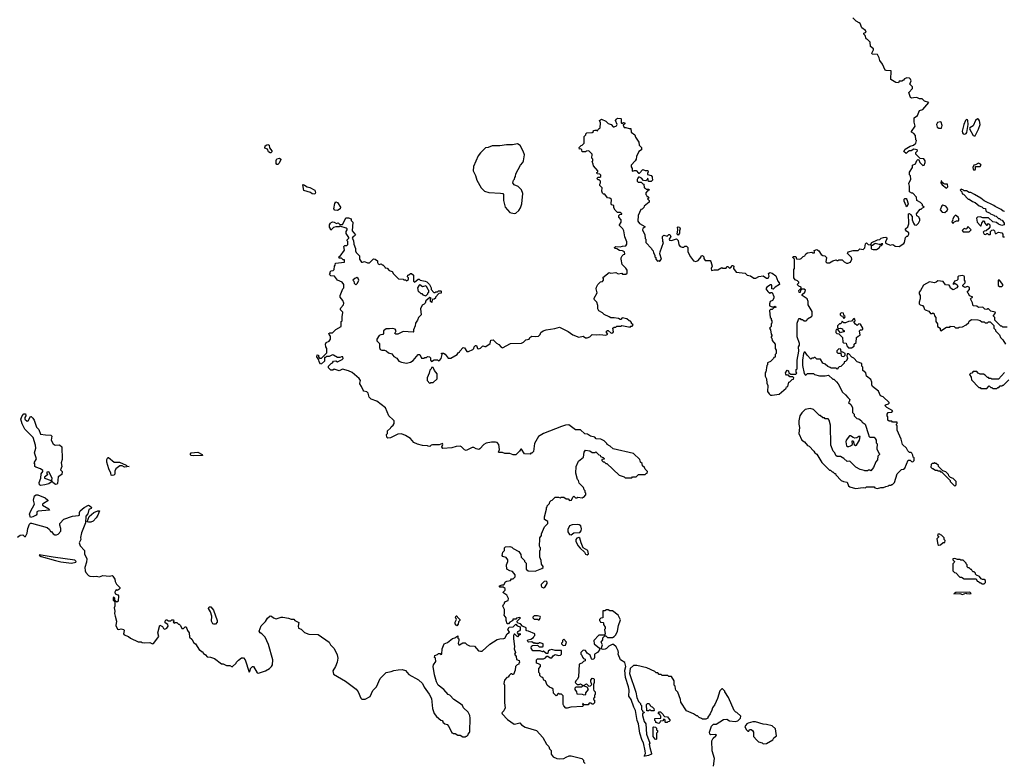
# Model space of a CAD drawing. Extents: x 2086813 to 2278017, y 548126 to 753336.
# Tile 361 of 461: x 2214848 to 2226553, y 660727 to 669561. Entities that reach past the tile are written whole.
import ezdxf

# ---------------------------------------------------------------- set-up
doc = ezdxf.new("R2010")
doc.units = 0

msp = doc.modelspace()

# ---------------------------------------------------------------- linework, layer by layer
at = {"layer": '0CON10XD'}
for points in [[(2224058, 666692), (2224060, 666715), (2224040, 666735), (2224043, 666747), (2224075, 666750), (2224082, 666722), (2224122, 666718), (2224137, 666723), (2224162, 666748), (2224180, 666755), (2224195, 666780), (2224215, 666792), (2224265, 666800), (2224275, 666790), (2224295, 666790), (2224298, 666805), (2224292, 666818), (2224325, 666832), (2224350, 666815), (2224375, 666772), (2224395, 666760), (2224418, 666758), (2224438, 666738), (2224433, 666685), (2224443, 666673), (2224475, 666672), (2224515, 666698), (2224555, 666710), (2224565, 666700), (2224575, 666700), (2224585, 666710), (2224625, 666710), (2224650, 666685), (2224678, 666668), (2224695, 666668), (2224725, 666682), (2224742, 666715), (2224738, 666735), (2224688, 666785), (2224697, 666803), (2224755, 666820), (2224815, 666820), (2224835, 666838), (2224875, 666830), (2224897, 666853), (2224905, 666900), (2224915, 666912), (2224935, 666890), (2224962, 666888), (2224980, 666915), (2225045, 666948), (2225075, 666952), (2225090, 666965), (2225117, 666973), (2225145, 666977), (2225158, 666968), (2225158, 666955), (2225140, 666925), (2225142, 666912), (2225153, 666903), (2225195, 666882), (2225225, 666890), (2225237, 666887), (2225255, 666870), (2225305, 666868), (2225359, 666901), (2225368, 666915), (2225380, 666975), (2225395, 666990), (2225405, 666990), (2225420, 667015), (2225418, 667028), (2225391, 667051), (2225380, 667065), (2225380, 667075), (2225405, 667100), (2225418, 667135), (2225413, 667257), (2225425, 667260), (2225437, 667247), (2225458, 667225), (2225459, 667185), (2225474, 667144), (2225486, 667126), (2225508, 667122), (2225532, 667145), (2225550, 667175), (2225550, 667195), (2225540, 667205), (2225540, 667215), (2225515, 667230), (2225510, 667255), (2225555, 667310), (2225565, 667310), (2225582, 667328), (2225600, 667335), (2225582, 667352), (2225580, 667365), (2225558, 667388), (2225513, 667413), (2225510, 667455), (2225465, 667500), (2225455, 667500), (2225428, 667518), (2225428, 667585), (2225420, 667615), (2225442, 667665), (2225440, 667705), (2225428, 667718), (2225428, 667752), (2225460, 667805), (2225460, 667835), (2225499, 667851), (2225515, 667890), (2225525, 667900), (2225538, 667898), (2225550, 667865), (2225585, 667830), (2225600, 667835), (2225612, 667865), (2225612, 667885), (2225597, 667907), (2225552, 667912), (2225500, 667965), (2225500, 667985), (2225520, 668005), (2225517, 668017), (2225478, 668022), (2225447, 668003), (2225425, 668002), (2225405, 667992), (2225385, 667970), (2225360, 667995), (2225375, 668022), (2225433, 668057), (2225475, 668072), (2225502, 668095), (2225508, 668125), (2225500, 668135), (2225497, 668187), (2225478, 668208), (2225450, 668225), (2225450, 668235), (2225492, 668295), (2225482, 668345), (2225483, 668397), (2225520, 668425), (2225547, 668483), (2225586, 668494), (2225658, 668578), (2225603, 668593), (2225575, 668620), (2225545, 668620), (2225515, 668636), (2225474, 668634), (2225455, 668631), (2225437, 668637), (2225420, 668695), (2225462, 668745), (2225460, 668765), (2225432, 668795), (2225446, 668835), (2225440, 668855), (2225425, 668866), (2225395, 668872), (2225365, 668860), (2225356, 668844), (2225335, 668830), (2225305, 668830), (2225295, 668812), (2225265, 668816), (2225205, 668850), (2225210, 668955), (2225147, 668957), (2225135, 668962), (2225107, 669035), (2225073, 669075), (2225067, 669107), (2225045, 669150), (2224982, 669152), (2224980, 669165), (2224998, 669205), (2224997, 669217), (2224963, 669243), (2224960, 669295), (2224928, 669328), (2224910, 669335), (2224900, 669375), (2224885, 669390), (2224885, 669400), (2224910, 669415), (2224902, 669435), (2224860, 669465), (2224838, 669515), (2224826, 669526), (2224794, 669544), (2224753, 669583)], [(2221855, 666030), (2221795, 666058), (2221775, 666080), (2221734, 666104), (2221720, 666125), (2221720, 666165), (2221710, 666205), (2221680, 666235), (2221678, 666245), (2221678, 666255), (2221712, 666318), (2221703, 666365), (2221707, 666383), (2221722, 666415), (2221752, 666448), (2221777, 666453), (2221790, 666465), (2221790, 666485), (2221782, 666498), (2221855, 666560), (2221875, 666552), (2221935, 666560), (2221963, 666543), (2222005, 666550), (2222015, 666540), (2222055, 666540), (2222068, 666552), (2222070, 666585), (2222055, 666610), (2222010, 666655), (2221998, 666715), (2221998, 666732), (2222010, 666755), (2222025, 666770), (2222040, 666775), (2222038, 666805), (2222015, 666817), (2221978, 666818), (2221945, 666840), (2221924, 666844), (2221920, 666855), (2221935, 666867), (2221985, 666861), (2222015, 666872), (2222054, 666876), (2222067, 666895), (2222066, 666924), (2222041, 666981), (2222029, 667055), (2222017, 667077), (2221978, 667115), (2221978, 667125), (2221998, 667155), (2222000, 667185), (2221970, 667215), (2221970, 667235), (2221982, 667248), (2222005, 667250), (2222007, 667257), (2221985, 667270), (2221955, 667270), (2221927, 667297), (2221912, 667325), (2221910, 667355), (2221885, 667362), (2221878, 667375), (2221882, 667425), (2221865, 667442), (2221837, 667447), (2221805, 667490), (2221788, 667488), (2221775, 667500), (2221768, 667525), (2221772, 667565), (2221745, 667590), (2221743, 667607), (2221752, 667625), (2221752, 667642), (2221738, 667658), (2221725, 667660), (2221710, 667675), (2221725, 667690), (2221745, 667690), (2221755, 667700), (2221757, 667715), (2221745, 667728), (2221712, 667732), (2221710, 667745), (2221720, 667755), (2221720, 667765), (2221670, 667825), (2221667, 667847), (2221652, 667875), (2221660, 667885), (2221660, 667905), (2221650, 667915), (2221652, 667965), (2221615, 668002), (2221585, 668000), (2221575, 667990), (2221535, 667990), (2221530, 668015), (2221518, 668028), (2221502, 668022), (2221500, 668045), (2221522, 668068), (2221535, 668070), (2221560, 668095), (2221560, 668175), (2221578, 668192), (2221580, 668205), (2221592, 668218), (2221655, 668220), (2221668, 668232), (2221670, 668245), (2221685, 668250), (2221705, 668250), (2221715, 668240), (2221720, 668255), (2221735, 668270), (2221750, 668275), (2221752, 668335), (2221740, 668365), (2221765, 668380), (2221817, 668357), (2221845, 668330), (2221878, 668318), (2221905, 668290), (2221915, 668290), (2221941, 668299), (2221952, 668315), (2221932, 668365), (2221942, 668378), (2221955, 668390), (2221995, 668388), (2222000, 668385), (2222000, 668335), (2222005, 668330), (2222025, 668342), (2222040, 668335), (2222040, 668325), (2222022, 668308), (2222035, 668280), (2222055, 668282), (2222095, 668270), (2222115, 668270), (2222118, 668225), (2222160, 668195), (2222168, 668165), (2222210, 668105), (2222212, 668072), (2222240, 668045), (2222240, 668015), (2222208, 667995), (2222180, 667935), (2222177, 667905), (2222166, 667884), (2222118, 667835), (2222118, 667815), (2222130, 667795), (2222130, 667765), (2222135, 667760), (2222155, 667770), (2222175, 667768), (2222205, 667740), (2222215, 667740), (2222255, 667780), (2222285, 667770), (2222315, 667770), (2222320, 667755), (2222310, 667735), (2222312, 667722), (2222355, 667712), (2222368, 667695), (2222368, 667685), (2222370, 667655), (2222355, 667640), (2222325, 667640), (2222315, 667680), (2222308, 667662), (2222292, 667648), (2222263, 667653), (2222239, 667679), (2222215, 667690), (2222205, 667690), (2222195, 667680), (2222189, 667661), (2222190, 667645), (2222202, 667632), (2222235, 667630), (2222255, 667610), (2222268, 667608), (2222272, 667562), (2222285, 667560), (2222295, 667550), (2222325, 667550), (2222330, 667545), (2222325, 667530), (2222312, 667528), (2222290, 667505), (2222290, 667485), (2222300, 667475), (2222302, 667462), (2222315, 667460), (2222330, 667445), (2222310, 667435), (2222330, 667415), (2222330, 667395), (2222272, 667348), (2222268, 667332), (2222248, 667312), (2222232, 667308), (2222200, 667235), (2222198, 667168), (2222215, 667140), (2222280, 667105), (2222280, 667095), (2222255, 667080), (2222250, 667065), (2222278, 667005), (2222283, 666963), (2222290, 666955), (2222293, 666913), (2222360, 666845), (2222363, 666833), (2222380, 666815), (2222383, 666793), (2222400, 666765), (2222400, 666745), (2222410, 666735), (2222410, 666715), (2222432, 666692), (2222445, 666700), (2222455, 666690), (2222478, 666715), (2222458, 666778), (2222460, 666805), (2222500, 666915), (2222492, 666925), (2222488, 666985), (2222505, 667002), (2222545, 666988), (2222565, 667008), (2222575, 667008), (2222590, 666985), (2222570, 666955), (2222572, 666942), (2222595, 666938), (2222657, 666957), (2222675, 666940), (2222682, 666885), (2222700, 666865), (2222725, 666858), (2222745, 666860), (2222755, 666870), (2222775, 666870), (2222790, 666855), (2222790, 666805), (2222824, 666744), (2222860, 666695), (2222885, 666690), (2222915, 666700), (2222950, 666745), (2222950, 666755), (2222965, 666760), (2222980, 666745), (2222983, 666723), (2222995, 666700), (2223055, 666700), (2223065, 666690), (2223080, 666635), (2223068, 666605), (2223072, 666582), (2223105, 666590), (2223149, 666591), (2223195, 666618), (2223205, 666610), (2223245, 666610), (2223255, 666630), (2223265, 666630), (2223285, 666610), (2223305, 666620), (2223315, 666640), (2223325, 666642), (2223338, 666635), (2223332, 666605), (2223365, 666562), (2223472, 666552), (2223496, 666526), (2223535, 666517), (2223575, 666491), (2223599, 666491), (2223635, 666512), (2223685, 666520), (2223725, 666490), (2223745, 666490), (2223758, 666515), (2223750, 666545), (2223765, 666558), (2223795, 666550), (2223838, 666518), (2223862, 666455), (2223878, 666435), (2223880, 666415), (2223830, 666385), (2223805, 666360), (2223790, 666365), (2223790, 666405), (2223785, 666410), (2223775, 666410), (2223730, 666385), (2223720, 666365), (2223741, 666331), (2223765, 666310), (2223775, 666320), (2223795, 666320), (2223813, 666273), (2223813, 666255), (2223796, 666224), (2223768, 666212), (2223760, 666185), (2223762, 666162), (2223795, 666150), (2223815, 666150), (2223825, 666158), (2223840, 666145), (2223815, 666140), (2223795, 666120), (2223775, 666120), (2223760, 666105), (2223770, 666025), (2223780, 666015), (2223780, 665995), (2223790, 665985), (2223790, 665955), (2223783, 665947), (2223780, 665915), (2223760, 665895), (2223772, 665875), (2223780, 665825), (2223790, 665815), (2223790, 665805), (2223780, 665795), (2223780, 665785), (2223788, 665778), (2223795, 665750), (2223830, 665705), (2223830, 665655), (2223840, 665635), (2223840, 665595), (2223830, 665585), (2223828, 665552), (2223815, 665550), (2223810, 665535), (2223775, 665500), (2223740, 665485), (2223737, 665463), (2223730, 665455), (2223720, 665375), (2223712, 665368), (2223712, 665325), (2223728, 665295), (2223732, 665245), (2223742, 665215), (2223740, 665145), (2223758, 665115), (2223775, 665102), (2223795, 665100), (2223876, 665114), (2223958, 665182), (2223965, 665200), (2223980, 665205), (2223990, 665255), (2224005, 665260), (2224032, 665288), (2224048, 665292), (2224050, 665305), (2224038, 665318), (2224005, 665320), (2223988, 665338), (2223965, 665340), (2223955, 665350), (2223953, 665367), (2223972, 665398), (2223988, 665388), (2223992, 665362), (2224005, 665360), (2224015, 665350), (2224075, 665350), (2224088, 665362), (2224080, 665375), (2224080, 665405), (2224090, 665415), (2224090, 665515), (2224110, 665625), (2224108, 665675), (2224118, 665695), (2224118, 665715), (2224092, 665795), (2224092, 665955), (2224105, 666000), (2224115, 666010), (2224125, 666010), (2224135, 666000), (2224155, 666000), (2224173, 665983), (2224198, 665982), (2224210, 665995), (2224212, 666008), (2224262, 666035), (2224268, 666045), (2224268, 666095), (2224222, 666175), (2224220, 666215), (2224208, 666245), (2224152, 666285), (2224152, 666298), (2224180, 666325), (2224188, 666348), (2224175, 666360), (2224145, 666360), (2224130, 666345), (2224128, 666322), (2224115, 666320), (2224110, 666345), (2224138, 666372), (2224140, 666385), (2224110, 666395), (2224090, 666415), (2224110, 666435), (2224110, 666445), (2224095, 666460), (2224065, 666470), (2224050, 666495), (2224050, 666595), (2224060, 666605), (2224058, 666692)], [(2225775, 668272), (2225805, 668274), (2225816, 668305), (2225803, 668343), (2225795, 668348), (2225761, 668339), (2225746, 668315), (2225756, 668286), (2225775, 668272)], [(2226085, 668202), (2226100, 668210), (2226107, 668223), (2226124, 668315), (2226119, 668365), (2226115, 668373), (2226105, 668376), (2226092, 668365), (2226071, 668315), (2226053, 668237), (2226056, 668216), (2226064, 668205), (2226085, 668202)], [(2226195, 668180), (2226205, 668183), (2226248, 668262), (2226265, 668315), (2226260, 668360), (2226248, 668378), (2226235, 668384), (2226211, 668365), (2226185, 668302), (2226142, 668275), (2226138, 668265), (2226185, 668187), (2226195, 668180)], [(2217835, 667978), (2217825, 667978), (2217805, 667992), (2217793, 668023), (2217762, 668035), (2217765, 668062), (2217784, 668076), (2217799, 668079), (2217815, 668070), (2217818, 668038), (2217847, 668005), (2217845, 667990), (2217835, 667978)], [(2220725, 667258), (2220745, 667262), (2220782, 667295), (2220802, 667325), (2220816, 667374), (2220830, 667495), (2220815, 667540), (2220775, 667580), (2220725, 667600), (2220712, 667625), (2220720, 667655), (2220730, 667665), (2220733, 667687), (2220742, 667698), (2220748, 667732), (2220802, 667835), (2220830, 667865), (2220837, 667883), (2220851, 667955), (2220835, 667998), (2220796, 668066), (2220765, 668087), (2220705, 668073), (2220637, 668073), (2220555, 668062), (2220465, 668062), (2220417, 668043), (2220385, 668040), (2220325, 667980), (2220300, 667945), (2220244, 667816), (2220238, 667765), (2220265, 667710), (2220283, 667655), (2220334, 667564), (2220375, 667523), (2220425, 667507), (2220565, 667502), (2220590, 667495), (2220600, 667485), (2220598, 667415), (2220618, 667335), (2220675, 667272), (2220725, 667258)], [(2217915, 667842), (2217905, 667842), (2217898, 667855), (2217895, 667890), (2217905, 667907), (2217935, 667917), (2217952, 667905), (2217953, 667895), (2217928, 667852), (2217915, 667842)], [(2226205, 667778), (2226212, 667785), (2226212, 667818), (2226265, 667818), (2226278, 667835), (2226272, 667845), (2226245, 667856), (2226212, 667838), (2226190, 667835), (2226180, 667805), (2226182, 667785), (2226188, 667778), (2226205, 667778)], [(2218355, 667490), (2218325, 667494), (2218305, 667507), (2218225, 667532), (2218212, 667598), (2218218, 667602), (2218235, 667597), (2218265, 667574), (2218295, 667567), (2218355, 667538), (2218364, 667505), (2218355, 667490)], [(2225865, 667560), (2225880, 667575), (2225878, 667608), (2225845, 667608), (2225833, 667613), (2225812, 667632), (2225810, 667645), (2225802, 667648), (2225800, 667625), (2225815, 667600), (2225865, 667560)], [(2226555, 667282), (2226538, 667288), (2226515, 667308), (2226443, 667343), (2226430, 667355), (2226315, 667408), (2226275, 667440), (2226200, 667485), (2226157, 667507), (2226135, 667510), (2226105, 667530), (2226075, 667530), (2226068, 667538), (2226042, 667548), (2226030, 667535), (2226050, 667515), (2226052, 667492), (2226068, 667488), (2226125, 667430), (2226135, 667430), (2226175, 667400), (2226205, 667390), (2226255, 667350), (2226285, 667340), (2226302, 667322), (2226328, 667318), (2226332, 667292), (2226345, 667280), (2226378, 667268), (2226390, 667255), (2226428, 667238), (2226435, 667230), (2226458, 667228), (2226485, 667200), (2226495, 667200), (2226512, 667182), (2226528, 667178), (2226550, 667145), (2226550, 667125), (2226525, 667118), (2226484, 667134), (2226462, 667152), (2226415, 667160), (2226367, 667207), (2226298, 667208), (2226265, 667220), (2226233, 667217), (2226222, 667205), (2226230, 667155), (2226272, 667112), (2226278, 667112), (2226288, 667145), (2226305, 667170), (2226315, 667170), (2226323, 667143), (2226342, 667122), (2226348, 667122), (2226365, 667140), (2226380, 667125), (2226380, 667095), (2226368, 667082), (2226338, 667052), (2226315, 667050), (2226302, 667038), (2226312, 667012), (2226335, 667010), (2226345, 667020), (2226355, 667020), (2226365, 667010), (2226385, 667010), (2226390, 667015), (2226390, 667045), (2226405, 667062), (2226426, 667066), (2226438, 667055), (2226445, 667020), (2226455, 667020), (2226485, 667038), (2226525, 667030), (2226537, 667015), (2226535, 666980), (2226555, 666980)], [(2218625, 667294), (2218595, 667297), (2218581, 667315), (2218594, 667376), (2218605, 667398), (2218625, 667388), (2218663, 667335), (2218656, 667314), (2218625, 667294)], [(2225395, 667340), (2225385, 667350), (2225364, 667405), (2225362, 667428), (2225371, 667439), (2225385, 667437), (2225393, 667425), (2225410, 667375), (2225395, 667340)], [(2225845, 667270), (2225876, 667294), (2225882, 667315), (2225858, 667348), (2225821, 667359), (2225809, 667351), (2225791, 667301), (2225814, 667274), (2225845, 667270)], [(2225945, 667140), (2225952, 667158), (2225985, 667172), (2226008, 667172), (2226012, 667178), (2226012, 667195), (2226004, 667214), (2225975, 667240), (2225955, 667220), (2225938, 667185), (2225940, 667175), (2225930, 667165), (2225932, 667152), (2225945, 667140)], [(2221290, 664730), (2221075, 664644), (2221015, 664609), (2220968, 664525), (2220955, 664430), (2220935, 664410), (2220925, 664410), (2220915, 664400), (2220850, 664405), (2220815, 664460), (2220805, 664460), (2220790, 664435), (2220745, 664390), (2220715, 664390), (2220675, 664408), (2220615, 664407), (2220588, 664418), (2220548, 664418), (2220540, 664425), (2220550, 664455), (2220542, 664515), (2220525, 664538), (2220505, 664542), (2220455, 664544), (2220395, 664530), (2220364, 664516), (2220318, 664462), (2220305, 664457), (2220273, 664463), (2220245, 664477), (2220225, 664478), (2220155, 664443), (2220135, 664451), (2220102, 664485), (2220085, 664493), (2220038, 664492), (2219984, 664476), (2219878, 664468), (2219868, 664485), (2219880, 664515), (2219875, 664528), (2219835, 664512), (2219755, 664510), (2219740, 664505), (2219725, 664490), (2219703, 664493), (2219695, 664500), (2219635, 664503), (2219575, 664517), (2219535, 664540), (2219494, 664584), (2219435, 664623), (2219385, 664640), (2219345, 664638), (2219255, 664592), (2219225, 664590), (2219212, 664602), (2219210, 664635), (2219220, 664645), (2219220, 664675), (2219255, 664710), (2219264, 664726), (2219288, 664745), (2219298, 664765), (2219298, 664795), (2219289, 664809), (2219238, 664855), (2219195, 664950), (2219095, 665028), (2219025, 665053), (2219002, 665075), (2218992, 665125), (2218975, 665139), (2218940, 665150), (2218931, 665161), (2218913, 665205), (2218892, 665235), (2218890, 665245), (2218900, 665275), (2218885, 665298), (2218799, 665369), (2218755, 665391), (2218685, 665410), (2218645, 665388), (2218585, 665408), (2218572, 665398), (2218548, 665398), (2218520, 665425), (2218520, 665445), (2218550, 665475), (2218567, 665483), (2218580, 665505), (2218605, 665508), (2218625, 665498), (2218680, 665525), (2218692, 665538), (2218690, 665555), (2218675, 665558), (2218652, 665548), (2218625, 665548), (2218577, 665577), (2218565, 665578), (2218525, 665562), (2218495, 665560), (2218485, 665550), (2218472, 665548), (2218470, 665505), (2218435, 665472), (2218425, 665470), (2218408, 665495), (2218402, 665522), (2218382, 665555), (2218385, 665580), (2218400, 665575), (2218400, 665555), (2218412, 665542), (2218435, 665540), (2218500, 665605), (2218498, 665655), (2218488, 665675), (2218483, 665705), (2218492, 665725), (2218526, 665744), (2218542, 665765), (2218542, 665802), (2218525, 665820), (2218523, 665835), (2218535, 665842), (2218568, 665842), (2218605, 665880), (2218670, 665915), (2218670, 665975), (2218680, 665985), (2218680, 666045), (2218687, 666053), (2218690, 666085), (2218660, 666115), (2218660, 666125), (2218665, 666140), (2218697, 666173), (2218700, 666195), (2218690, 666225), (2218658, 666265), (2218658, 666285), (2218690, 666365), (2218700, 666375), (2218700, 666415), (2218680, 666445), (2218625, 666468), (2218590, 666515), (2218545, 666520), (2218530, 666535), (2218540, 666545), (2218540, 666565), (2218552, 666578), (2218575, 666580), (2218587, 666593), (2218590, 666635), (2218600, 666645), (2218602, 666668), (2218708, 666682), (2218708, 666708), (2218695, 666710), (2218675, 666730), (2218645, 666730), (2218640, 666745), (2218658, 666752), (2218708, 666825), (2218702, 666868), (2218712, 666878), (2218735, 666880), (2218748, 666892), (2218750, 666925), (2218740, 666935), (2218740, 666945), (2218760, 666965), (2218760, 666975), (2218728, 667022), (2218728, 667045), (2218740, 667065), (2218740, 667075), (2218730, 667085), (2218655, 667110), (2218645, 667100), (2218605, 667102), (2218578, 667092), (2218545, 667060), (2218540, 667085), (2218530, 667095), (2218530, 667125), (2218540, 667135), (2218540, 667145), (2218565, 667160), (2218587, 667157), (2218615, 667142), (2218635, 667150), (2218655, 667130), (2218685, 667130), (2218707, 667163), (2218725, 667207), (2218758, 667208), (2218787, 667197), (2218790, 667175), (2218810, 667155), (2218802, 667055), (2218838, 667005), (2218825, 666990), (2218814, 666986), (2218800, 666965), (2218817, 666937), (2218820, 666895), (2218840, 666845), (2218838, 666815), (2218847, 666797), (2218887, 666757), (2218888, 666715), (2218912, 666682), (2218925, 666680), (2218945, 666690), (2218983, 666673), (2219005, 666672), (2219055, 666720), (2219075, 666718), (2219102, 666695), (2219102, 666675), (2219110, 666660), (2219125, 666652), (2219145, 666660), (2219155, 666650), (2219165, 666650), (2219190, 666625), (2219192, 666612), (2219215, 666610), (2219242, 666582), (2219275, 666570), (2219291, 666541), (2219353, 666483), (2219405, 666480), (2219415, 666470), (2219435, 666470), (2219445, 666460), (2219470, 666475), (2219470, 666495), (2219460, 666505), (2219462, 666528), (2219475, 666530), (2219493, 666547), (2219507, 666547), (2219530, 666525), (2219530, 666455), (2219542, 666442), (2219585, 666480), (2219595, 666480), (2219608, 666468), (2219667, 666457), (2219688, 666448), (2219720, 666415), (2219740, 666375), (2219740, 666355), (2219772, 666322), (2219785, 666320), (2219795, 666330), (2219815, 666330), (2219825, 666340), (2219855, 666340), (2219860, 666335), (2219858, 666312), (2219832, 666308), (2219790, 666265), (2219790, 666255), (2219775, 666240), (2219752, 666238), (2219748, 666202), (2219730, 666215), (2219730, 666245), (2219740, 666255), (2219725, 666260), (2219675, 666220), (2219670, 666195), (2219655, 666180), (2219632, 666168), (2219612, 666125), (2219620, 666055), (2219588, 666025), (2219575, 665990), (2219553, 665957), (2219550, 665925), (2219528, 665875), (2219530, 665855), (2219525, 665850), (2219405, 665857), (2219344, 665826), (2219320, 665825), (2219307, 665835), (2219322, 665865), (2219310, 665885), (2219285, 665892), (2219245, 665887), (2219205, 665890), (2219172, 665865), (2219172, 665835), (2219165, 665820), (2219141, 665819), (2219122, 665808), (2219094, 665766), (2219094, 665745), (2219126, 665716), (2219124, 665666), (2219135, 665642), (2219154, 665634), (2219186, 665636), (2219205, 665629), (2219234, 665604), (2219272, 665592), (2219295, 665562), (2219330, 665540), (2219356, 665506), (2219385, 665493), (2219445, 665480), (2219495, 665492), (2219525, 665512), (2219585, 665583), (2219605, 665582), (2219625, 665540), (2219655, 665540), (2219665, 665550), (2219685, 665550), (2219695, 665560), (2219718, 665558), (2219730, 665545), (2219730, 665515), (2219745, 665500), (2219775, 665520), (2219815, 665520), (2219825, 665510), (2219838, 665512), (2219860, 665535), (2219870, 665585), (2219860, 665595), (2219865, 665600), (2219885, 665600), (2219907, 665587), (2219942, 665542), (2219975, 665540), (2220050, 665585), (2220060, 665605), (2220075, 665610), (2220080, 665625), (2220120, 665665), (2220135, 665662), (2220165, 665620), (2220185, 665618), (2220235, 665642), (2220248, 665655), (2220250, 665675), (2220265, 665692), (2220279, 665689), (2220290, 665655), (2220305, 665650), (2220325, 665658), (2220352, 665688), (2220377, 665677), (2220391, 665679), (2220440, 665715), (2220447, 665753), (2220475, 665758), (2220485, 665752), (2220517, 665717), (2220545, 665702), (2220571, 665671), (2220586, 665664), (2220684, 665716), (2220815, 665719), (2220838, 665732), (2220865, 665760), (2220903, 665767), (2220914, 665786), (2220935, 665802), (2220975, 665797), (2221015, 665802), (2221035, 665820), (2221042, 665845), (2221072, 665865), (2221105, 665878), (2221208, 665892), (2221265, 665910), (2221368, 665858), (2221425, 665816), (2221495, 665790), (2221545, 665802), (2221575, 665782), (2221595, 665780), (2221627, 665793), (2221655, 665820), (2221705, 665818), (2221745, 665823), (2221815, 665812), (2221840, 665825), (2221823, 665845), (2221825, 665860), (2221835, 665870), (2221845, 665870), (2221878, 665838), (2221899, 665841), (2221908, 665855), (2221900, 665895), (2221915, 665910), (2221935, 665910), (2221945, 665920), (2221995, 665920), (2222005, 665930), (2222105, 665910), (2222115, 665920), (2222128, 665922), (2222140, 665935), (2222122, 665952), (2222120, 665965), (2222108, 665978), (2222092, 665982), (2222067, 666007), (2222012, 666018), (2221995, 666000), (2221985, 666000), (2221965, 666010), (2221915, 666020), (2221875, 666020), (2221855, 666030)], [(2222675, 667000), (2222664, 667014), (2222672, 667065), (2222670, 667095), (2222675, 667100), (2222690, 667095), (2222698, 667075), (2222690, 667055), (2222692, 667025), (2222675, 667000)], [(2226135, 667040), (2226160, 667065), (2226125, 667100), (2226112, 667098), (2226110, 667085), (2226098, 667072), (2226075, 667080), (2226054, 667056), (2226065, 667040), (2226135, 667040)], [(2224995, 666830), (2225035, 666832), (2225065, 666852), (2225082, 666878), (2225095, 666880), (2225108, 666898), (2225095, 666900), (2225085, 666890), (2225065, 666890), (2225018, 666902), (2224985, 666880), (2224972, 666878), (2224970, 666845), (2224980, 666835), (2224995, 666830)], [(2218845, 666410), (2218865, 666430), (2218878, 666465), (2218872, 666485), (2218855, 666498), (2218830, 666485), (2218810, 666465), (2218820, 666455), (2218823, 666433), (2218845, 666410)], [(2226588, 665908), (2226535, 665910), (2226525, 665920), (2226512, 665922), (2226442, 665992), (2226440, 666025), (2226420, 666045), (2226447, 666073), (2226445, 666088), (2226395, 666100), (2226367, 666127), (2226353, 666127), (2226345, 666120), (2226323, 666123), (2226297, 666147), (2226245, 666142), (2226225, 666160), (2226182, 666162), (2226177, 666197), (2226150, 666245), (2226162, 666258), (2226180, 666265), (2226145, 666280), (2226130, 666295), (2226128, 666308), (2226110, 666325), (2226140, 666355), (2226138, 666378), (2226115, 666390), (2226085, 666380), (2226060, 666395), (2226062, 666408), (2226090, 666435), (2226090, 666455), (2226080, 666465), (2226082, 666505), (2226076, 666516), (2226055, 666522), (2226010, 666515), (2226000, 666505), (2226000, 666475), (2225987, 666463), (2225960, 666455), (2225958, 666442), (2225940, 666425), (2225955, 666420), (2225965, 666430), (2225993, 666413), (2226002, 666395), (2225990, 666375), (2225945, 666353), (2225915, 666372), (2225907, 666397), (2225897, 666407), (2225855, 666412), (2225825, 666452), (2225765, 666460), (2225745, 666442), (2225725, 666437), (2225665, 666448), (2225591, 666409), (2225557, 666343), (2225540, 666325), (2225540, 666305), (2225552, 666285), (2225553, 666265), (2225553, 666245), (2225540, 666205), (2225542, 666185), (2225553, 666173), (2225580, 666165), (2225597, 666147), (2225600, 666125), (2225613, 666113), (2225655, 666098), (2225675, 666070), (2225695, 666070), (2225705, 666078), (2225720, 666065), (2225722, 666045), (2225738, 666025), (2225738, 665975), (2225758, 665948), (2225758, 665915), (2225792, 665895), (2225790, 665875), (2225800, 665865), (2225865, 665910), (2225905, 665910), (2225915, 665920), (2225957, 665917), (2225975, 665900), (2226005, 665900), (2226015, 665910), (2226057, 665913), (2226100, 665935), (2226130, 665965), (2226135, 665980), (2226165, 666000), (2226237, 665997), (2226268, 665988), (2226285, 665970), (2226315, 665970), (2226325, 665960), (2226355, 665960), (2226365, 665970), (2226385, 665970), (2226428, 665928), (2226430, 665895), (2226450, 665875), (2226450, 665865), (2226498, 665818), (2226510, 665785), (2226535, 665760), (2226568, 665705)], [(2226525, 666390), (2226537, 666403), (2226537, 666417), (2226498, 666468), (2226482, 666468), (2226482, 666402), (2226495, 666390), (2226525, 666390)], [(2219675, 666282), (2219700, 666305), (2219700, 666315), (2219710, 666325), (2219710, 666345), (2219702, 666352), (2219687, 666387), (2219675, 666400), (2219635, 666388), (2219605, 666410), (2219595, 666408), (2219578, 666375), (2219583, 666333), (2219595, 666330), (2219615, 666310), (2219628, 666308), (2219642, 666292), (2219675, 666282)], [(2224645, 666010), (2224658, 666022), (2224660, 666035), (2224650, 666045), (2224640, 666075), (2224615, 666080), (2224602, 666068), (2224600, 666055), (2224612, 666042), (2224628, 666038), (2224645, 666010)], [(2224702, 665662), (2224735, 665662), (2224768, 665682), (2224770, 665705), (2224792, 665728), (2224798, 665785), (2224815, 665802), (2224840, 665815), (2224830, 665865), (2224843, 665877), (2224862, 665878), (2224870, 665885), (2224870, 665895), (2224843, 665943), (2224823, 665947), (2224805, 665930), (2224784, 665944), (2224770, 665965), (2224770, 665975), (2224780, 665985), (2224778, 666005), (2224765, 666010), (2224735, 665980), (2224703, 665977), (2224665, 665960), (2224645, 665960), (2224625, 665980), (2224618, 665962), (2224605, 665950), (2224595, 665950), (2224570, 665925), (2224570, 665905), (2224582, 665892), (2224605, 665898), (2224628, 665888), (2224635, 665870), (2224648, 665868), (2224650, 665855), (2224613, 665847), (2224605, 665840), (2224575, 665880), (2224555, 665880), (2224550, 665865), (2224550, 665845), (2224563, 665833), (2224588, 665828), (2224630, 665785), (2224632, 665732), (2224642, 665722), (2224675, 665720), (2224682, 665685), (2224702, 665662)], [(2225045, 663992), (2225085, 664002), (2225117, 664003), (2225143, 664017), (2225177, 664023), (2225185, 664030), (2225205, 664030), (2225215, 664040), (2225225, 664040), (2225247, 664063), (2225280, 664165), (2225332, 664218), (2225355, 664220), (2225370, 664235), (2225412, 664328), (2225435, 664330), (2225452, 664312), (2225465, 664310), (2225480, 664325), (2225480, 664355), (2225470, 664365), (2225467, 664387), (2225455, 664410), (2225445, 664420), (2225425, 664420), (2225405, 664440), (2225389, 664469), (2225342, 664515), (2225327, 664577), (2225280, 664685), (2225280, 664735), (2225270, 664745), (2225270, 664755), (2225280, 664765), (2225278, 664778), (2225225, 664780), (2225215, 664790), (2225185, 664790), (2225170, 664805), (2225170, 664845), (2225160, 664855), (2225160, 664875), (2225170, 664885), (2225170, 664895), (2225215, 664900), (2225230, 664915), (2225155, 664953), (2225138, 664975), (2225140, 664985), (2225175, 664997), (2225183, 665005), (2225183, 665015), (2225115, 665082), (2225081, 665091), (2225059, 665149), (2224988, 665205), (2224978, 665225), (2224977, 665255), (2224968, 665285), (2224917, 665327), (2224907, 665367), (2224873, 665393), (2224870, 665435), (2224860, 665445), (2224860, 665475), (2224805, 665498), (2224765, 665540), (2224741, 665551), (2224705, 665590), (2224685, 665590), (2224680, 665565), (2224687, 665557), (2224690, 665535), (2224680, 665525), (2224680, 665515), (2224665, 665500), (2224650, 665495), (2224648, 665482), (2224608, 665442), (2224592, 665438), (2224580, 665425), (2224565, 665410), (2224555, 665420), (2224495, 665420), (2224485, 665430), (2224455, 665440), (2224425, 665470), (2224395, 665480), (2224368, 665528), (2224325, 665530), (2224305, 665550), (2224295, 665550), (2224285, 665540), (2224265, 665540), (2224255, 665530), (2224210, 665575), (2224195, 665600), (2224185, 665610), (2224175, 665610), (2224168, 665595), (2224154, 665516), (2224153, 665455), (2224175, 665360), (2224184, 665344), (2224195, 665340), (2224215, 665360), (2224285, 665360), (2224298, 665348), (2224355, 665332), (2224425, 665330), (2224465, 665340), (2224515, 665290), (2224525, 665290), (2224558, 665258), (2224577, 665237), (2224630, 665135), (2224666, 665106), (2224692, 665072), (2224718, 665048), (2224708, 665022), (2224700, 665015), (2224729, 664989), (2224748, 664955), (2224750, 664895), (2224770, 664875), (2224770, 664855), (2224802, 664822), (2224825, 664820), (2224856, 664796), (2224865, 664780), (2224898, 664755), (2224940, 664635), (2224942, 664612), (2224955, 664600), (2225005, 664600), (2225020, 664585), (2225030, 664565), (2225030, 664535), (2225042, 664522), (2225038, 664465), (2225062, 664412), (2225070, 664405), (2225070, 664395), (2225050, 664375), (2225047, 664333), (2225025, 664310), (2224997, 664243), (2224965, 664200), (2224955, 664210), (2224935, 664210), (2224925, 664200), (2224895, 664200), (2224887, 664207), (2224838, 664218), (2224787, 664247), (2224717, 664317), (2224685, 664312), (2224645, 664348), (2224605, 664370), (2224565, 664370), (2224550, 664385), (2224540, 664415), (2224520, 664435), (2224492, 664505), (2224488, 664745), (2224470, 664805), (2224458, 664818), (2224425, 664820), (2224415, 664830), (2224395, 664830), (2224365, 664860), (2224355, 664860), (2224285, 664930), (2224245, 664942), (2224185, 664930), (2224145, 664890), (2224123, 664857), (2224112, 664795), (2224110, 664755), (2224118, 664715), (2224112, 664645), (2224147, 664567), (2224176, 664546), (2224215, 664502), (2224233, 664493), (2224290, 664435), (2224300, 664415), (2224325, 664400), (2224385, 664300), (2224412, 664272), (2224475, 664210), (2224488, 664208), (2224505, 664190), (2224515, 664190), (2224535, 664170), (2224545, 664170), (2224550, 664155), (2224615, 664088), (2224643, 664073), (2224685, 664068), (2224702, 664025), (2224715, 664012), (2224785, 663992), (2224875, 664002), (2224905, 664000), (2224915, 664010), (2225005, 664010), (2225015, 664000), (2225045, 663992)], [(2224645, 665560), (2224660, 665575), (2224660, 665595), (2224635, 665610), (2224612, 665612), (2224608, 665648), (2224585, 665650), (2224563, 665627), (2224563, 665613), (2224575, 665600), (2224608, 665598), (2224612, 665572), (2224623, 665563), (2224645, 665560)], [(2219725, 665240), (2219735, 665250), (2219765, 665250), (2219810, 665295), (2219810, 665355), (2219780, 665395), (2219765, 665430), (2219742, 665428), (2219738, 665412), (2219722, 665398), (2219717, 665363), (2219692, 665305), (2219693, 665273), (2219725, 665240)], [(2226555, 665370), (2226485, 665290), (2226405, 665290), (2226395, 665300), (2226375, 665300), (2226365, 665310), (2226355, 665310), (2226325, 665340), (2226305, 665350), (2226268, 665352), (2226243, 665363), (2226225, 665380), (2226185, 665380), (2226168, 665362), (2226152, 665358), (2226140, 665345), (2226160, 665315), (2226162, 665282), (2226252, 665192), (2226265, 665190), (2226275, 665180), (2226345, 665180), (2226375, 665210), (2226392, 665192), (2226405, 665190), (2226415, 665180), (2226465, 665180)], [(2226465, 665180), (2226475, 665190), (2226488, 665192), (2226505, 665210), (2226525, 665210), (2226535, 665220), (2226545, 665220), (2226608, 665282)], [(2215095, 664027), (2215082, 664035), (2215081, 664065), (2215100, 664115), (2215104, 664166), (2215122, 664195), (2215122, 664205), (2215096, 664226), (2215040, 664245), (2215028, 664255), (2215028, 664285), (2215020, 664295), (2215048, 664345), (2215023, 664415), (2215038, 664472), (2215036, 664505), (2215009, 664599), (2214910, 664695), (2214875, 664760), (2214862, 664815), (2214877, 664855), (2214895, 664877), (2214915, 664877), (2214922, 664865), (2214922, 664855), (2214908, 664835), (2214908, 664815), (2214935, 664790), (2214950, 664795), (2214975, 664848), (2214985, 664848), (2215005, 664826), (2215019, 664805), (2215049, 664719), (2215075, 664693), (2215095, 664638), (2215155, 664628), (2215217, 664627), (2215230, 664615), (2215222, 664565), (2215244, 664524), (2215268, 664508), (2215322, 664512), (2215350, 664485), (2215352, 664335), (2215342, 664295), (2215347, 664255), (2215334, 664215), (2215353, 664193), (2215347, 664157), (2215305, 664130), (2215297, 664053), (2215288, 664042), (2215275, 664040), (2215240, 664065), (2215230, 664085), (2215232, 664115), (2215195, 664188), (2215172, 664185), (2215170, 664175), (2215178, 664155), (2215143, 664125), (2215142, 664115), (2215220, 664085), (2215222, 664068), (2215195, 664049), (2215145, 664034), (2215095, 664027)], [(2223075, 661360), (2223057, 661313), (2223030, 661275), (2223030, 661265), (2223005, 661250), (2222965, 661250), (2222955, 661260), (2222925, 661270), (2222905, 661290), (2222895, 661290), (2222860, 661315), (2222775, 661350), (2222708, 661455), (2222702, 661485), (2222672, 661572), (2222650, 661595), (2222643, 661613), (2222640, 661645), (2222630, 661655), (2222630, 661705), (2222598, 661758), (2222565, 661760), (2222555, 661770), (2222485, 661770), (2222475, 661780), (2222452, 661782), (2222435, 661800), (2222415, 661800), (2222398, 661818), (2222302, 661862), (2222185, 661890), (2222145, 661888), (2222106, 661854), (2222097, 661795), (2222173, 661573), (2222185, 661510), (2222205, 661460), (2222228, 661438), (2222230, 661425), (2222240, 661415), (2222240, 661365), (2222250, 661355), (2222252, 661342), (2222270, 661335), (2222268, 661322), (2222252, 661318), (2222252, 661295), (2222270, 661225), (2222290, 661195), (2222298, 661075), (2222340, 660965), (2222332, 660955), (2222338, 660915), (2222360, 660845), (2222358, 660835), (2222325, 660818), (2222285, 660810), (2222273, 660813), (2222288, 660842), (2222284, 660874), (2222265, 660970), (2222248, 660998), (2222220, 661085), (2222206, 661196), (2222190, 661235), (2222167, 661355), (2222147, 661395), (2222118, 661485), (2222090, 661525), (2222092, 661595), (2222086, 661636), (2222048, 661748), (2222042, 661835), (2222052, 661875), (2222040, 661925), (2221990, 661955), (2221962, 662025), (2221967, 662043), (2221962, 662065), (2221939, 662109), (2221907, 662137), (2221893, 662137), (2221853, 662117), (2221825, 662090), (2221807, 662083), (2221785, 662078), (2221760, 662085), (2221778, 662135), (2221760, 662165), (2221780, 662195), (2221782, 662218), (2221805, 662240), (2221815, 662240), (2221835, 662220), (2221895, 662222), (2221915, 662232), (2221935, 662252), (2221953, 662295), (2221968, 662365), (2221992, 662432), (2221962, 662485), (2221895, 662540), (2221865, 662540), (2221842, 662552), (2221825, 662552), (2221805, 662540), (2221782, 662538), (2221780, 662455), (2221755, 662450), (2221740, 662435), (2221740, 662425), (2221750, 662415), (2221752, 662402), (2221785, 662400), (2221790, 662395), (2221790, 662375), (2221810, 662345), (2221810, 662325), (2221800, 662315), (2221810, 662265), (2221795, 662250), (2221732, 662248), (2221673, 662185), (2221678, 662145), (2221740, 662095), (2221740, 662075), (2221716, 662044), (2221680, 662025), (2221681, 661985), (2221672, 661965), (2221655, 661960), (2221645, 661968), (2221630, 662010), (2221594, 662034), (2221575, 662068), (2221545, 662070), (2221520, 662045), (2221520, 662025), (2221532, 662012), (2221538, 661988), (2221552, 661972), (2221570, 661965), (2221570, 661945), (2221552, 661938), (2221530, 661915), (2221500, 661905), (2221490, 661755), (2221478, 661725), (2221458, 661705), (2221453, 661685), (2221475, 661662), (2221497, 661663), (2221515, 661672), (2221540, 661655), (2221540, 661645), (2221525, 661632), (2221465, 661632), (2221450, 661625), (2221448, 661615), (2221448, 661605), (2221468, 661575), (2221472, 661552), (2221535, 661548), (2221555, 661540), (2221580, 661545), (2221578, 661565), (2221610, 661605), (2221595, 661630), (2221560, 661645), (2221560, 661655), (2221585, 661670), (2221613, 661643), (2221635, 661648), (2221648, 661665), (2221636, 661695), (2221637, 661715), (2221655, 661738), (2221670, 661735), (2221678, 661725), (2221678, 661685), (2221670, 661665), (2221668, 661608), (2221673, 661593), (2221690, 661575), (2221690, 661545), (2221682, 661535), (2221680, 661505), (2221670, 661495), (2221670, 661485), (2221680, 661475), (2221680, 661445), (2221665, 661430), (2221655, 661430), (2221642, 661442), (2221618, 661442), (2221605, 661420), (2221550, 661420), (2221545, 661440), (2221540, 661425), (2221550, 661415), (2221537, 661403), (2221398, 661392), (2221355, 661380), (2221341, 661381), (2221315, 661410), (2221310, 661425), (2221308, 661528), (2221288, 661548), (2221265, 661550), (2221255, 661560), (2221225, 661530), (2221192, 661562), (2221188, 661608), (2221175, 661620), (2221145, 661630), (2221120, 661655), (2221100, 661705), (2221080, 661715), (2221068, 661748), (2221052, 661752), (2221032, 661772), (2221030, 661795), (2221020, 661805), (2221020, 661855), (2221040, 661875), (2221040, 661895), (2221015, 661910), (2220990, 661915), (2220990, 661955), (2221005, 661970), (2221075, 661968), (2221099, 661981), (2221115, 662000), (2221125, 662000), (2221155, 661978), (2221175, 661978), (2221190, 662005), (2221215, 662018), (2221255, 662008), (2221278, 662012), (2221290, 662025), (2221288, 662068), (2221215, 662068), (2221175, 662080), (2221148, 662072), (2221132, 662058), (2221125, 662030), (2221105, 662030), (2221075, 662060), (2221065, 662052), (2221035, 662062), (2220950, 662065), (2220930, 662095), (2220933, 662117), (2220943, 662127), (2221005, 662130), (2221025, 662110), (2221065, 662110), (2221070, 662115), (2221070, 662145), (2221035, 662160), (2221025, 662160), (2221015, 662150), (2220985, 662150), (2220975, 662158), (2220965, 662150), (2220935, 662170), (2220895, 662168), (2220888, 662175), (2220883, 662185), (2220890, 662195), (2220925, 662200), (2220958, 662222), (2220960, 662235), (2220970, 662245), (2220970, 662265), (2220895, 662298), (2220875, 662300), (2220870, 662305), (2220868, 662338), (2220825, 662358), (2220800, 662385), (2220772, 662392), (2220762, 662402), (2220763, 662417), (2220800, 662455), (2220795, 662460), (2220755, 662450), (2220745, 662440), (2220712, 662438), (2220710, 662425), (2220700, 662415), (2220675, 662402), (2220657, 662383), (2220644, 662384), (2220630, 662425), (2220630, 662455), (2220608, 662485), (2220612, 662505), (2220610, 662555), (2220590, 662595), (2220598, 662615), (2220610, 662625), (2220610, 662635), (2220625, 662650), (2220655, 662662), (2220660, 662685), (2220640, 662725), (2220590, 662755), (2220618, 662785), (2220618, 662805), (2220595, 662820), (2220555, 662820), (2220550, 662825), (2220552, 662835), (2220585, 662848), (2220605, 662848), (2220625, 662882), (2220638, 662892), (2220683, 662897), (2220695, 662920), (2220715, 662920), (2220728, 662932), (2220737, 662943), (2220740, 662965), (2220706, 663006), (2220675, 663012), (2220640, 663035), (2220637, 663085), (2220652, 663125), (2220650, 663145), (2220631, 663171), (2220593, 663183), (2220582, 663195), (2220590, 663235), (2220610, 663255), (2220610, 663285), (2220623, 663297), (2220675, 663302), (2220700, 663295), (2220715, 663280), (2220783, 663243), (2220807, 663207), (2220810, 663175), (2220850, 663135), (2220850, 663125), (2220870, 663105), (2220870, 663035), (2220892, 663012), (2220975, 663010), (2221055, 663040), (2221070, 663055), (2221070, 663065), (2221053, 663093), (2221048, 663135), (2221032, 663175), (2221030, 663255), (2221040, 663265), (2221040, 663285), (2221030, 663295), (2221028, 663315), (2221030, 663385), (2221033, 663405), (2221050, 663435), (2221050, 663455), (2221088, 663535), (2221128, 663575), (2221125, 663600), (2221088, 663625), (2221088, 663655), (2221110, 663745), (2221110, 663765), (2221120, 663775), (2221120, 663785), (2221148, 663812), (2221150, 663835), (2221165, 663850), (2221178, 663852), (2221215, 663890), (2221255, 663890), (2221275, 663880), (2221285, 663890), (2221315, 663890), (2221345, 663870), (2221368, 663868), (2221385, 663850), (2221408, 663852), (2221422, 663888), (2221435, 663900), (2221455, 663880), (2221475, 663880), (2221485, 663890), (2221535, 663880), (2221545, 663890), (2221555, 663890), (2221580, 663915), (2221580, 663935), (2221570, 663945), (2221570, 663965), (2221560, 663975), (2221550, 664005), (2221500, 664055), (2221490, 664085), (2221478, 664098), (2221458, 664175), (2221462, 664255), (2221490, 664315), (2221550, 664365), (2221558, 664425), (2221575, 664448), (2221625, 664440), (2221655, 664420), (2221685, 664420), (2221698, 664428), (2221732, 664392), (2221748, 664388), (2221752, 664372), (2221785, 664360), (2221798, 664348), (2221795, 664340), (2221770, 664335), (2221770, 664325), (2221785, 664310), (2221795, 664310), (2221815, 664290), (2221828, 664288), (2221975, 664150), (2222035, 664130), (2222045, 664120), (2222125, 664120), (2222135, 664130), (2222175, 664130), (2222205, 664160), (2222285, 664160), (2222295, 664170), (2222308, 664172), (2222310, 664195), (2222282, 664222), (2222275, 664240), (2222253, 664263), (2222247, 664287), (2222230, 664305), (2222220, 664335), (2222145, 664408), (2221905, 664462), (2221866, 664496), (2221830, 664515), (2221826, 664526), (2221795, 664558), (2221755, 664578), (2221703, 664583), (2221685, 664600), (2221635, 664612), (2221597, 664637), (2221565, 664642), (2221515, 664690), (2221455, 664688), (2221377, 664747), (2221335, 664746), (2221290, 664730)], [(2224685, 664490), (2224705, 664492), (2224725, 664498), (2224747, 664513), (2224745, 664560), (2224755, 664560), (2224770, 664515), (2224784, 664504), (2224795, 664508), (2224833, 664565), (2224838, 664608), (2224825, 664610), (2224800, 664595), (2224775, 664591), (2224756, 664596), (2224725, 664618), (2224714, 664616), (2224674, 664565), (2224669, 664545), (2224677, 664497), (2224685, 664490)], [(2215945, 664146), (2215935, 664150), (2215932, 664175), (2215906, 664226), (2215884, 664306), (2215884, 664336), (2215895, 664360), (2215905, 664360), (2215970, 664305), (2216035, 664303), (2216115, 664268), (2216125, 664258), (2216148, 664255), (2216095, 664247), (2216065, 664262), (2216039, 664261), (2215990, 664225), (2215977, 664197), (2215977, 664163), (2215965, 664151), (2215945, 664146)], [(2216915, 664380), (2216885, 664384), (2216874, 664395), (2216885, 664416), (2216965, 664423), (2217016, 664396), (2217020, 664385), (2217015, 664384), (2216915, 664380)], [(2225965, 664020), (2225980, 664035), (2225980, 664075), (2225945, 664110), (2225912, 664122), (2225892, 664142), (2225888, 664158), (2225858, 664188), (2225822, 664202), (2225772, 664252), (2225770, 664265), (2225745, 664290), (2225735, 664290), (2225725, 664300), (2225715, 664290), (2225695, 664290), (2225682, 664278), (2225680, 664245), (2225695, 664230), (2225705, 664230), (2225735, 664210), (2225755, 664210), (2225765, 664200), (2225785, 664200), (2225795, 664190), (2225808, 664188), (2225908, 664088), (2225910, 664075), (2225965, 664020)], [(2214975, 663647), (2214965, 663685), (2214975, 663718), (2215022, 663805), (2215013, 663855), (2215025, 663903), (2215045, 663917), (2215065, 663915), (2215152, 663882), (2215182, 663855), (2215182, 663845), (2215130, 663815), (2215120, 663805), (2215120, 663795), (2215195, 663750), (2215200, 663735), (2215066, 663724), (2215053, 663715), (2215050, 663685), (2215043, 663675), (2215005, 663654), (2214975, 663647)], [(2214822, 663415), (2214855, 663436), (2214885, 663443), (2214905, 663422), (2214915, 663422), (2214935, 663461), (2214943, 663515), (2214965, 663568), (2214975, 663578), (2214989, 663579), (2215175, 663527), (2215200, 663505), (2215215, 663480), (2215225, 663480), (2215235, 663470), (2215244, 663454), (2215265, 663440), (2215285, 663440), (2215305, 663450), (2215337, 663483), (2215338, 663515), (2215324, 663555), (2215326, 663574), (2215374, 663626), (2215475, 663663), (2215545, 663672), (2215557, 663675), (2215557, 663705), (2215568, 663725), (2215616, 663765), (2215665, 663795), (2215698, 663775), (2215701, 663765), (2215696, 663755), (2215668, 663742), (2215658, 663692), (2215632, 663665), (2215630, 663585), (2215583, 663467), (2215571, 663409), (2215574, 663385), (2215553, 663345), (2215565, 663310), (2215617, 663257), (2215618, 663215), (2215646, 663156), (2215643, 663117), (2215621, 663055), (2215624, 663014), (2215632, 662995), (2215667, 662957), (2215681, 662951), (2215725, 662947), (2215755, 662951), (2215795, 662942), (2215835, 662958), (2215915, 662950), (2215945, 662960), (2215955, 662950), (2215978, 662915), (2215982, 662885), (2215998, 662855), (2216040, 662815), (2216040, 662805), (2216025, 662790), (2216005, 662780), (2215997, 662787), (2215990, 662785), (2215978, 662762), (2215982, 662742), (2216015, 662730), (2216022, 662715), (2216017, 662653), (2216002, 662642), (2215980, 662665), (2215978, 662688), (2215965, 662700), (2215960, 662695), (2215960, 662665), (2215980, 662645), (2215980, 662595), (2215972, 662575), (2215978, 662535), (2215974, 662505), (2215983, 662475), (2216000, 662415), (2215990, 662365), (2216011, 662321), (2216025, 662317), (2216055, 662326), (2216086, 662316), (2216090, 662305), (2216080, 662265), (2216088, 662255), (2216140, 662235), (2216165, 662212), (2216255, 662172), (2216292, 662172), (2216304, 662164), (2216335, 662160), (2216395, 662162), (2216425, 662148), (2216438, 662152), (2216502, 662235), (2216490, 662275), (2216515, 662370), (2216545, 662352), (2216557, 662327), (2216575, 662322), (2216596, 662334), (2216612, 662355), (2216610, 662375), (2216578, 662395), (2216577, 662415), (2216585, 662430), (2216595, 662432), (2216615, 662420), (2216645, 662420), (2216655, 662430), (2216675, 662430), (2216680, 662415), (2216672, 662402), (2216685, 662390), (2216695, 662400), (2216715, 662400), (2216735, 662380), (2216745, 662380), (2216760, 662365), (2216775, 662330), (2216795, 662330), (2216815, 662350), (2216825, 662350), (2216843, 662303), (2216862, 662275), (2216867, 662227), (2216895, 662202), (2216917, 662157), (2216936, 662146), (2216985, 662070), (2216995, 662070), (2217015, 662050), (2217025, 662050), (2217030, 662035), (2217057, 662017), (2217075, 661990), (2217115, 661988), (2217162, 661972), (2217245, 661910), (2217267, 661907), (2217305, 661890), (2217347, 661887), (2217375, 661872), (2217420, 661915), (2217425, 661930), (2217447, 661953), (2217485, 661980), (2217508, 661978), (2217530, 661955), (2217575, 661810), (2217588, 661825), (2217590, 661855), (2217615, 661878), (2217628, 661875), (2217671, 661801), (2217685, 661797), (2217770, 661825), (2217818, 661852), (2217842, 661875), (2217852, 661895), (2217858, 661955), (2217805, 662140), (2217766, 662226), (2217725, 662267), (2217706, 662276), (2217696, 662295), (2217720, 662360), (2217768, 662412), (2217795, 662452), (2217825, 662477), (2217840, 662475), (2217864, 662454), (2217895, 662443), (2217955, 662463), (2217975, 662464), (2218043, 662453), (2218075, 662440), (2218108, 662438), (2218120, 662425), (2218165, 662400), (2218160, 662355), (2218164, 662334), (2218195, 662320), (2218235, 662280), (2218285, 662262), (2218397, 662257), (2218525, 662168), (2218544, 662134), (2218585, 662090), (2218623, 662017), (2218629, 661975), (2218623, 661927), (2218602, 661875), (2218572, 661825), (2218580, 661785), (2218721, 661701), (2218846, 661606), (2218870, 661575), (2218902, 661502), (2218915, 661490), (2218955, 661488), (2219015, 661520), (2219045, 661590), (2219090, 661635), (2219134, 661736), (2219204, 661806), (2219265, 661818), (2219295, 661830), (2219347, 661837), (2219395, 661840), (2219435, 661828), (2219475, 661782), (2219588, 661718), (2219638, 661675), (2219655, 661630), (2219715, 661550), (2219742, 661495), (2219757, 661377), (2219775, 661320), (2219804, 661284), (2219855, 661240), (2219870, 661235), (2219880, 661225), (2219880, 661215), (2219900, 661195), (2219928, 661188), (2219950, 661165), (2219985, 661090), (2219995, 661090), (2220005, 661080), (2220025, 661080), (2220055, 661060), (2220085, 661060), (2220115, 661040), (2220145, 661040), (2220155, 661050), (2220165, 661050), (2220180, 661065), (2220180, 661075), (2220197, 661093), (2220200, 661105), (2220202, 661265), (2220198, 661295), (2220178, 661335), (2220124, 661384), (2220110, 661415), (2220090, 661435), (2220010, 661485), (2219960, 661535), (2219940, 661545), (2219890, 661605), (2219822, 661655), (2219802, 661695), (2219778, 661778), (2219762, 661875), (2219768, 661895), (2219793, 661935), (2219790, 661975), (2219780, 661985), (2219782, 662008), (2219815, 662020), (2219825, 662030), (2219845, 662030), (2219855, 662020), (2219868, 662022), (2219870, 662085), (2219894, 662146), (2219935, 662162), (2219995, 662210), (2220022, 662218), (2220055, 662240), (2220058, 662215), (2220067, 662205), (2220069, 662185), (2220061, 662155), (2220070, 662135), (2220077, 662133), (2220115, 662158), (2220145, 662160), (2220165, 662140), (2220194, 662124), (2220255, 662120), (2220303, 662063), (2220325, 662058), (2220345, 662060), (2220435, 662142), (2220524, 662196), (2220555, 662207), (2220605, 662208), (2220616, 662214), (2220642, 662265), (2220670, 662285), (2220650, 662315), (2220667, 662343), (2220715, 662350), (2220745, 662380), (2220762, 662362), (2220797, 662347), (2220797, 662313), (2220790, 662300), (2220765, 662290), (2220760, 662275), (2220775, 662260), (2220798, 662268), (2220798, 662252), (2220782, 662248), (2220765, 662230), (2220735, 662260), (2220725, 662260), (2220718, 662245), (2220718, 662205), (2220732, 662115), (2220728, 662085), (2220743, 662045), (2220732, 662025), (2220750, 661995), (2220752, 661962), (2220785, 661950), (2220790, 661925), (2220780, 661915), (2220780, 661905), (2220762, 661898), (2220743, 661877), (2220740, 661835), (2220718, 661782), (2220705, 661780), (2220695, 661790), (2220685, 661790), (2220665, 661770), (2220655, 661750), (2220640, 661745), (2220610, 661715), (2220602, 661675), (2220610, 661655), (2220610, 661445), (2220618, 661385), (2220605, 661350), (2220580, 661325), (2220582, 661315), (2220647, 661247), (2220725, 661193), (2220746, 661194), (2220795, 661208), (2220812, 661185), (2220856, 661156), (2220990, 661115), (2221068, 661035), (2221112, 660955), (2221138, 660925), (2221145, 660900), (2221167, 660877), (2221168, 660835), (2221190, 660805), (2221235, 660782), (2221265, 660778), (2221315, 660782), (2221345, 660798)], [(2215665, 663590), (2215650, 663595), (2215675, 663658), (2215728, 663705), (2215775, 663728), (2215798, 663728), (2215778, 663675), (2215758, 663645), (2215720, 663605), (2215695, 663592), (2215665, 663590)], [(2221405, 663440), (2221435, 663466), (2221505, 663468), (2221522, 663488), (2221527, 663513), (2221517, 663547), (2221500, 663560), (2221475, 663563), (2221415, 663560), (2221385, 663547), (2221365, 663505), (2221364, 663475), (2221385, 663447), (2221405, 663440)], [(2221595, 663203), (2221608, 663215), (2221601, 663255), (2221546, 663286), (2221521, 663345), (2221505, 663402), (2221495, 663408), (2221470, 663400), (2221460, 663385), (2221459, 663365), (2221484, 663315), (2221511, 663281), (2221562, 663235), (2221575, 663210), (2221595, 663203)], [(2225775, 663318), (2225795, 663322), (2225825, 663350), (2225848, 663352), (2225850, 663375), (2225840, 663385), (2225840, 663405), (2225808, 663438), (2225795, 663440), (2225785, 663450), (2225765, 663450), (2225760, 663435), (2225770, 663425), (2225770, 663415), (2225752, 663395), (2225763, 663325), (2225775, 663318)], [(2215465, 663104), (2215513, 663115), (2215519, 663125), (2215505, 663139), (2215245, 663174), (2215080, 663205), (2215083, 663195), (2215102, 663185), (2215272, 663135), (2215335, 663120), (2215465, 663104)], [(2226315, 662860), (2226330, 662875), (2226328, 662898), (2226315, 662910), (2226295, 662910), (2226280, 662920), (2226258, 662948), (2226222, 662962), (2226210, 662975), (2226210, 662985), (2226195, 663000), (2226185, 663000), (2226170, 663015), (2226165, 663030), (2226155, 663030), (2226135, 663050), (2226125, 663050), (2226112, 663062), (2226110, 663085), (2226100, 663095), (2226100, 663105), (2226065, 663140), (2226035, 663140), (2226027, 663147), (2225995, 663150), (2225965, 663162), (2225940, 663155), (2225940, 663145), (2225960, 663125), (2225958, 663112), (2225942, 663095), (2225940, 663015), (2225962, 662992), (2225978, 662988), (2226025, 662940), (2226045, 662940), (2226075, 662920), (2226220, 662920), (2226232, 662892), (2226248, 662888), (2226265, 662870), (2226275, 662870), (2226285, 662860), (2226315, 662860)], [(2221075, 662812), (2221096, 662824), (2221120, 662865), (2221118, 662878), (2221105, 662890), (2221082, 662888), (2221048, 662852), (2221048, 662835), (2221055, 662820), (2221075, 662812)], [(2226055, 662734), (2226095, 662750), (2226104, 662744), (2226145, 662740), (2226160, 662745), (2226145, 662760), (2225976, 662756), (2225955, 662742), (2226024, 662744), (2226055, 662734)], [(2217155, 662378), (2217144, 662384), (2217126, 662415), (2217130, 662475), (2217116, 662526), (2217093, 662565), (2217100, 662585), (2217118, 662585), (2217150, 662545), (2217196, 662425), (2217197, 662403), (2217175, 662380), (2217155, 662378)], [(2220045, 662362), (2220023, 662385), (2220024, 662405), (2220040, 662435), (2220030, 662465), (2220035, 662480), (2220045, 662480), (2220052, 662462), (2220080, 662435), (2220080, 662425), (2220063, 662407), (2220062, 662378), (2220045, 662362)], [(2221025, 662430), (2221037, 662453), (2221040, 662465), (2221035, 662470), (2221005, 662480), (2220965, 662480), (2220950, 662465), (2220950, 662455), (2220965, 662440), (2221005, 662440), (2221015, 662430), (2221025, 662430)], [(2221308, 662128), (2221335, 662130), (2221350, 662165), (2221315, 662200), (2221300, 662185), (2221300, 662165), (2221290, 662155), (2221290, 662145), (2221308, 662128)], [(2223097, 660693), (2223108, 660785), (2223082, 660875), (2223078, 660995), (2223093, 661025), (2223125, 661052), (2223130, 661065), (2223115, 661069), (2223065, 661064), (2223052, 661075), (2223050, 661095), (2223073, 661167), (2223095, 661190), (2223127, 661193), (2223213, 661247), (2223255, 661250), (2223285, 661230), (2223354, 661224), (2223385, 661233), (2223418, 661265), (2223420, 661285), (2223375, 661330), (2223360, 661335), (2223340, 661355), (2223275, 661510), (2223230, 661575), (2223230, 661585), (2223205, 661610), (2223195, 661610), (2223173, 661587), (2223142, 661495), (2223110, 661425), (2223083, 661387), (2223075, 661360)], [(2222385, 661350), (2222355, 661350), (2222345, 661360), (2222335, 661360), (2222325, 661350), (2222302, 661352), (2222300, 661425), (2222312, 661438), (2222328, 661438), (2222340, 661425), (2222342, 661412), (2222355, 661400), (2222368, 661398), (2222388, 661378), (2222390, 661355), (2222385, 661350)], [(2222445, 661200), (2222412, 661212), (2222410, 661225), (2222400, 661235), (2222400, 661260), (2222468, 661262), (2222470, 661285), (2222460, 661295), (2222458, 661308), (2222440, 661320), (2222452, 661338), (2222465, 661340), (2222498, 661308), (2222500, 661295), (2222512, 661282), (2222548, 661278), (2222580, 661235), (2222568, 661222), (2222555, 661220), (2222545, 661210), (2222525, 661210), (2222520, 661215), (2222520, 661245), (2222505, 661250), (2222495, 661230), (2222462, 661228), (2222458, 661212), (2222445, 661200)], [(2222415, 661010), (2222402, 661012), (2222380, 661045), (2222380, 661155), (2222385, 661160), (2222408, 661158), (2222420, 661145), (2222420, 661125), (2222430, 661115), (2222430, 661095), (2222420, 661085), (2222420, 661015), (2222415, 661010)], [(2223685, 660960), (2223725, 660962), (2223800, 661005), (2223815, 661030), (2223847, 661053), (2223835, 661138), (2223795, 661172), (2223725, 661189), (2223685, 661190), (2223595, 661220), (2223565, 661219), (2223510, 661205), (2223492, 661195), (2223470, 661165), (2223485, 661130), (2223505, 661110), (2223515, 661110), (2223525, 661130), (2223545, 661128), (2223558, 661118), (2223570, 661095), (2223572, 661045), (2223611, 661001), (2223633, 660983), (2223675, 660970), (2223685, 660960)], [(2221345, 660798), (2221380, 660815), (2221404, 660816), (2221532, 660785), (2221550, 660765), (2221550, 660745), (2221570, 660725)]]:
    msp.add_lwpolyline(points, dxfattribs=at)

doc.saveas('drawing.dxf')
